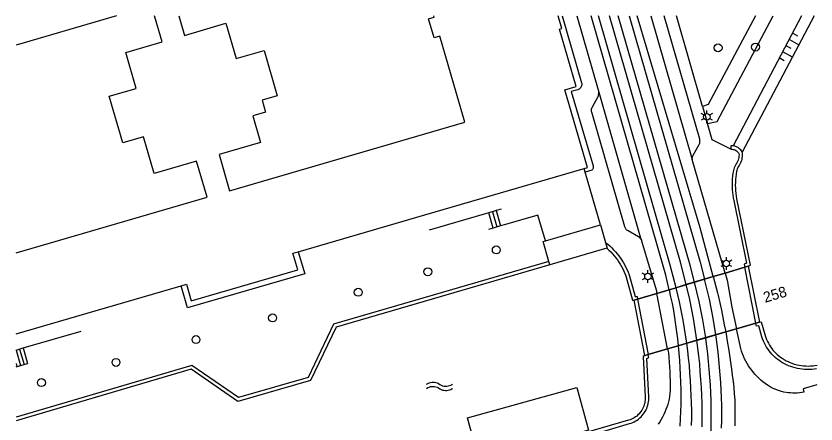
# Model space of a CAD drawing. Extents: x 122462 to 123306, y 485548 to 486417.
# Drawn here: x 122462 to 122575, y 486359.4 to 486417 of the extents above; entities that cross this region are included whole.
import ezdxf

# ---------------------------------------------------------------- set-up
doc = ezdxf.new("R2010")
doc.units = 0
for name, color, linetype in [('Level 1', 7, 'Continuous'), ('Level 12', 7, 'Continuous'), ('Level 14', 7, 'Continuous'), ('Level 15', 7, 'Continuous'), ('Level 16', 7, 'Continuous'), ('Level 17', 7, 'Continuous'), ('Level 2', 7, 'Continuous'), ('Level 21', 7, 'Continuous'), ('Level 22', 7, 'Continuous'), ('Level 23', 7, 'Continuous'), ('Level 30', 7, 'Continuous'), ('Level 31', 7, 'Continuous'), ('Level 33', 7, 'Continuous'), ('Level 37', 7, 'Continuous'), ('Level 50', 7, 'Continuous'), ('Level 53', 7, 'Continuous'), ('Level 55', 7, 'Continuous'), ('Level 57', 7, 'Continuous'), ('Level 61', 7, 'Continuous')]:
    doc.layers.add(name, color=color, linetype=linetype)

msp = doc.modelspace()

# ---------------------------------------------------------------- linework, layer by layer
at = {"layer": 'Level 1'}
for points in [[(122462.03, 486383.55), (122489.02, 486391.39), (122487.54, 486396.48), (122481.54, 486394.73), (122480.03, 486399.92), (122477.11, 486399.07), (122475.2, 486405.64), (122479, 486406.74), (122477.52, 486411.82), (122482.65, 486413.31), (122481.59, 486416.96)], [(122476.21, 486416.96), (122462.03, 486412.84)], [(122485.03, 486416.96), (122485.82, 486414.23), (122491.67, 486415.93), (122493.12, 486410.95), (122497.07, 486412.1), (122498.93, 486405.69), (122496.79, 486405.07), (122497.28, 486403.39), (122495.47, 486402.87), (122496.56, 486399.1), (122490.71, 486397.4), (122492.19, 486392.31)], [(122492.19, 486392.31), (122525.41, 486401.96), (122521.88, 486414.12), (122521.06, 486413.88), (122520.27, 486416.57), (122521.1, 486416.81), (122521.05, 486416.96)], [(122542.28, 486395.43), (122542.74, 486395.56), (122539.55, 486406.55), (122541.14, 486407.01), (122538.79, 486415.09), (122539.11, 486415.18), (122538.59, 486416.96)], [(122501.9, 486383.7), (122519.77, 486388.89), (122542.28, 486395.43)], [(122485.34, 486378.89), (122486.11, 486379.12), (122486.79, 486376.76), (122501.81, 486381.12), (122501.13, 486383.48), (122501.9, 486383.7)], [(122462.03, 486372.12), (122470.62, 486374.62), (122485.34, 486378.89)]]:
    msp.add_lwpolyline(points, dxfattribs=at)
at = {"layer": 'Level 12'}
msp.add_lwpolyline([(122527.43, 486354.23), (122525.77, 486360.27), (122541.21, 486364.53), (122542.87, 486358.49), (122527.43, 486354.23)], dxfattribs=at)
at = {"layer": 'Level 14'}
for p, q in [((122562.16, 486380.67), (122560.49, 486380.18)), ((122564.94, 486381.5), (122562.16, 486380.67)), ((122560.49, 486380.18), (122556.69, 486379.05)), ((122554.28, 486378.33), (122552.54, 486377.81)), ((122555.27, 486378.62), (122554.28, 486378.33)), ((122556.69, 486379.05), (122555.27, 486378.62)), ((122552.54, 486377.81), (122549.82, 486377.01)), ((122562.25, 486372.37), (122563.79, 486372.82)), ((122563.79, 486372.82), (122566.53, 486373.62)), ((122556.75, 486370.77), (122559.43, 486371.55)), ((122559.43, 486371.55), (122560.86, 486371.97)), ((122560.86, 486371.97), (122562.25, 486372.37)), ((122554.05, 486369.98), (122555.54, 486370.41)), ((122555.54, 486370.41), (122556.75, 486370.77)), ((122551.32, 486369.18), (122554.05, 486369.98))]:
    msp.add_line(p, q, dxfattribs=at)
at = {"layer": 'Level 15'}
for points in [[(122563.33, 486398.63), (122563.17, 486398.65), (122562.97, 486398.65), (122563, 486398.15)], [(122564.6, 486397.73), (122564.57, 486397.79), (122564.48, 486397.93), (122564.37, 486398.06), (122564.26, 486398.18), (122564.13, 486398.29), (122564, 486398.38), (122563.86, 486398.46), (122563.7, 486398.53), (122563.55, 486398.58), (122563.39, 486398.62), (122563.33, 486398.63)], [(122563, 486398.15), (122563.14, 486398.15), (122563.27, 486398.14), (122563.4, 486398.11), (122563.53, 486398.07), (122563.65, 486398.01), (122563.77, 486397.94), (122563.88, 486397.85), (122563.97, 486397.76), (122564.06, 486397.65), (122564.13, 486397.54), (122564.14, 486397.35), (122564.12, 486397.16), (122564.1, 486396.97), (122564.05, 486396.78), (122564, 486396.6), (122563.92, 486396.42), (122563.84, 486396.25), (122563.72, 486396.09), (122563.62, 486395.91), (122563.53, 486395.72), (122563.45, 486395.53), (122563.39, 486395.34), (122563.34, 486395.14), (122563.28, 486394.76), (122563.23, 486394.38), (122563.19, 486393.99), (122563.17, 486393.61), (122563.16, 486393.22), (122563.16, 486392.84), (122563.18, 486392.45), (122563.21, 486392.07), (122563.26, 486391.69), (122563.31, 486391.31), (122563.38, 486390.93), (122565.17, 486382.08), (122564.85, 486381.94), (122564.94, 486381.5)], [(122565.42, 486381.64), (122565.74, 486381.78), (122563.84, 486391.16), (122563.78, 486391.55), (122563.73, 486391.93), (122563.69, 486392.32), (122563.67, 486392.71), (122563.66, 486393.1), (122563.67, 486393.49), (122563.69, 486393.89), (122563.72, 486394.27), (122563.77, 486394.66), (122563.84, 486395.05), (122563.87, 486395.21), (122563.92, 486395.37), (122563.98, 486395.52), (122564.06, 486395.67), (122564.17, 486395.83), (122564.27, 486396), (122564.36, 486396.17), (122564.44, 486396.36), (122564.5, 486396.54), (122564.56, 486396.73), (122564.6, 486396.92), (122564.62, 486397.11), (122564.64, 486397.29), (122564.63, 486397.47), (122564.62, 486397.65), (122564.6, 486397.73)], [(122545.3, 486385), (122545.59, 486384.76), (122545.88, 486384.51), (122546.16, 486384.24), (122546.42, 486383.97), (122546.68, 486383.69), (122546.93, 486383.4), (122547.16, 486383.1), (122547.39, 486382.79), (122547.6, 486382.48), (122547.8, 486382.15), (122547.99, 486381.82), (122548.17, 486381.49), (122548.33, 486381.14), (122548.48, 486380.79), (122548.62, 486380.44), (122549.45, 486377.37), (122549.75, 486377.39), (122549.82, 486377.01)], [(122545.49, 486384.18), (122545.76, 486383.93), (122546.02, 486383.67), (122546.27, 486383.4), (122546.51, 486383.12), (122546.74, 486382.83), (122546.96, 486382.54), (122547.16, 486382.23), (122547.36, 486381.92), (122547.54, 486381.6), (122547.71, 486381.28), (122547.87, 486380.95), (122548.01, 486380.61), (122548.15, 486380.27), (122549.08, 486376.85), (122549.34, 486376.86)], [(122537.28, 486382.33), (122506.89, 486373.46), (122503.27, 486365.93), (122493.47, 486363.11), (122486.85, 486367.65), (122462.03, 486360.33)], [(122537.42, 486381.85), (122507.24, 486373.04), (122503.62, 486365.51), (122493.38, 486362.56), (122486.76, 486367.1), (122462.03, 486359.81)], [(122567.01, 486373.77), (122567.26, 486373.82), (122567.83, 486371.85), (122567.92, 486371.58), (122568.03, 486371.31), (122568.15, 486371.04), (122568.28, 486370.78), (122568.43, 486370.53), (122568.58, 486370.29), (122568.75, 486370.05), (122568.93, 486369.82), (122569.12, 486369.6), (122569.32, 486369.39), (122569.54, 486369.19), (122569.76, 486369), (122569.99, 486368.82), (122570.22, 486368.65), (122570.5, 486368.48), (122570.78, 486368.32), (122571.07, 486368.18), (122571.37, 486368.05), (122571.67, 486367.94), (122571.98, 486367.84), (122572.29, 486367.75), (122572.61, 486367.68), (122572.93, 486367.63), (122573.25, 486367.59), (122573.57, 486367.57), (122573.89, 486367.56), (122574.22, 486367.57), (122574.54, 486367.6), (122574.86, 486367.64), (122575.18, 486367.7)], [(122575.07, 486367.16), (122574.74, 486367.12), (122574.4, 486367.08), (122574.07, 486367.07), (122573.73, 486367.06), (122573.39, 486367.08), (122573.06, 486367.11), (122572.72, 486367.15), (122572.39, 486367.22), (122572.06, 486367.29), (122571.74, 486367.38), (122571.44, 486367.48), (122571.14, 486367.6), (122570.84, 486367.72), (122570.56, 486367.87), (122570.28, 486368.02), (122570.01, 486368.19), (122569.75, 486368.37), (122569.49, 486368.57), (122569.25, 486368.77), (122569.01, 486368.99), (122568.79, 486369.22), (122568.58, 486369.46), (122568.38, 486369.71), (122568.19, 486369.97), (122568.02, 486370.24), (122567.86, 486370.52), (122567.71, 486370.8), (122567.58, 486371.09), (122567.46, 486371.39), (122567.35, 486371.69), (122566.91, 486373.23), (122566.62, 486373.17), (122566.53, 486373.62)], [(122550.84, 486369.04), (122550.58, 486368.92), (122550.88, 486363.2), (122550.89, 486362.98), (122550.88, 486362.77), (122550.85, 486362.55), (122550.81, 486362.34), (122550.76, 486362.12), (122550.69, 486361.92), (122550.61, 486361.72), (122550.51, 486361.52), (122550.41, 486361.33), (122550.29, 486361.15), (122550.15, 486360.98), (122550.01, 486360.81), (122549.86, 486360.66), (122549.69, 486360.51), (122549.52, 486360.38), (122549.34, 486360.26), (122549.15, 486360.15), (122548.95, 486360.06), (122548.75, 486359.98), (122548.54, 486359.91), (122503.44, 486346.79)], [(122544.92, 486358.34), (122548.68, 486359.43), (122548.91, 486359.5), (122549.13, 486359.59), (122549.35, 486359.69), (122549.56, 486359.81), (122549.76, 486359.94), (122549.95, 486360.08), (122550.14, 486360.24), (122550.31, 486360.4), (122550.47, 486360.58), (122550.62, 486360.76), (122550.76, 486360.96), (122550.89, 486361.16), (122551, 486361.37), (122551.1, 486361.59), (122551.18, 486361.81), (122551.25, 486362.04), (122551.31, 486362.28), (122551.35, 486362.51), (122551.38, 486362.75), (122551.39, 486362.99), (122551.38, 486363.23), (122551.1, 486368.61), (122551.4, 486368.75), (122551.32, 486369.18)]]:
    msp.add_lwpolyline(points, dxfattribs=at)
at = {"layer": 'Level 16'}
for p, q in [((122565.42, 486381.64), (122564.94, 486381.5)), ((122549.82, 486377.01), (122549.34, 486376.86)), ((122566.53, 486373.62), (122567.01, 486373.77)), ((122550.84, 486369.04), (122551.32, 486369.18))]:
    msp.add_line(p, q, dxfattribs=at)
at = {"layer": 'Level 17'}
for p, q in [((122574.73, 486416.96), (122564.6, 486397.73)), ((122544.34, 486406.21), (122550.26, 486385.48)), ((122558.98, 486404.21), (122559.68, 486401.81)), ((122562.16, 486380.67), (122557.54, 486396.72)), ((122560.49, 486380.18), (122562.16, 486380.67)), ((122562.16, 486380.67), (122564.94, 486381.5)), ((122557.87, 486379.4), (122559.28, 486379.82)), ((122559.28, 486379.82), (122560.49, 486380.18)), ((122552.54, 486377.81), (122554.28, 486378.33)), ((122554.28, 486378.33), (122557.87, 486379.4)), ((122549.82, 486377.01), (122552.54, 486377.81)), ((122554.05, 486369.98), (122552.54, 486377.81)), ((122563.79, 486372.82), (122562.25, 486372.37)), ((122566.53, 486373.62), (122563.79, 486372.82)), ((122562.25, 486372.37), (122558.19, 486371.19)), ((122555.54, 486370.41), (122554.05, 486369.98)), ((122558.19, 486371.19), (122555.54, 486370.41)), ((122554.05, 486369.98), (122551.32, 486369.18))]:
    msp.add_line(p, q, dxfattribs=at)
for points in [[(122541.21, 486416.96), (122544.34, 486406.21)], [(122554.28, 486378.33), (122554.04, 486379.36), (122553.79, 486380.39), (122553.53, 486381.38), (122543.27, 486416.96)], [(122560.49, 486380.18), (122558.63, 486387.07), (122549.76, 486416.96)], [(122551.69, 486416.96), (122557.54, 486396.72)], [(122557.54, 486396.72), (122557.54, 486396.84), (122557.56, 486396.97), (122557.58, 486397.1), (122557.62, 486397.22), (122557.67, 486397.33), (122558.49, 486398.81), (122558.54, 486398.91), (122558.58, 486399.02), (122558.6, 486399.12), (122558.62, 486399.24), (122558.62, 486399.35), (122558.6, 486399.46), (122558.58, 486399.57), (122553.55, 486416.96)], [(122558.98, 486404.21), (122555.3, 486416.96)], [(122566.44, 486416.96), (122559.79, 486404.45), (122558.98, 486404.21)], [(122559.68, 486401.81), (122561.06, 486402.08), (122568.96, 486416.96)], [(122572.95, 486416.96), (122563.33, 486398.63)], [(122550.26, 486385.48), (122550.19, 486385.57), (122550.11, 486385.66), (122550.02, 486385.74), (122549.92, 486385.8), (122548.47, 486386.62), (122548.38, 486386.68), (122548.29, 486386.75), (122548.22, 486386.83), (122548.15, 486386.92), (122548.09, 486387.01), (122548.04, 486387.11), (122548, 486387.21), (122543.35, 486403.39), (122543.32, 486403.5), (122543.31, 486403.61), (122543.31, 486403.72), (122543.32, 486403.83), (122543.35, 486403.93), (122543.38, 486404.04), (122543.43, 486404.14), (122544.22, 486405.6), (122544.27, 486405.71), (122544.3, 486405.83), (122544.33, 486405.96), (122544.34, 486406.08), (122544.34, 486406.21)], [(122563, 486398.15), (122560.35, 486399.47), (122559.68, 486401.81)], [(122550.26, 486385.48), (122550.34, 486385.33), (122550.38, 486385.22), (122552.44, 486378.31), (122552.54, 486377.81)], [(122562.16, 486380.67), (122562.44, 486379.7), (122563.14, 486375.89), (122563.79, 486372.82)], [(122560.49, 486380.18), (122561.11, 486377.89), (122561.2, 486377.5), (122561.43, 486376.48), (122561.65, 486375.46), (122561.86, 486374.43), (122562.06, 486373.4), (122562.25, 486372.37)], [(122554.28, 486378.33), (122554.48, 486377.35), (122554.68, 486376.37), (122554.86, 486375.38), (122555.02, 486374.39), (122555.18, 486373.4), (122555.31, 486372.41), (122555.44, 486371.41), (122555.54, 486370.41)], [(122575.1, 486364.92), (122573.19, 486364.36), (122573.3, 486363.87), (122572.99, 486363.82), (122572.67, 486363.78), (122572.36, 486363.75), (122572.04, 486363.74), (122571.72, 486363.74), (122571.4, 486363.76), (122571.09, 486363.79), (122570.77, 486363.83), (122570.46, 486363.89), (122570.15, 486363.97), (122569.85, 486364.06), (122569.55, 486364.16), (122569.25, 486364.28), (122568.97, 486364.41), (122568.68, 486364.55), (122568.41, 486364.71), (122568.14, 486364.88), (122567.83, 486365.1), (122567.52, 486365.33), (122567.23, 486365.58), (122566.95, 486365.84), (122566.68, 486366.1), (122566.42, 486366.38), (122566.17, 486366.67), (122565.93, 486366.97), (122565.7, 486367.28), (122565.49, 486367.6), (122565.29, 486367.93), (122565.1, 486368.26), (122564.93, 486368.6), (122564.77, 486368.95), (122564.63, 486369.3), (122564.5, 486369.66), (122564.38, 486370.03), (122563.79, 486372.82)], [(122562.25, 486372.37), (122562.48, 486371.07), (122562.69, 486369.76), (122562.89, 486368.45), (122563.08, 486367.13), (122563.19, 486366.26), (122563.29, 486365.4), (122563.38, 486364.52), (122563.45, 486363.65), (122563.52, 486362.78), (122563.53, 486362.36), (122563.55, 486361.28), (122563.55, 486360.2), (122563.54, 486359.13)], [(122555.54, 486370.41), (122555.64, 486369.39), (122555.72, 486368.36), (122555.79, 486367.33), (122555.84, 486366.3), (122555.88, 486365.27), (122555.9, 486364.23), (122555.91, 486363.2), (122555.9, 486362.17), (122555.87, 486361.14), (122555.83, 486360.11), (122555.78, 486359.08)], [(122554.05, 486369.98), (122554.16, 486369.42), (122554.23, 486368.77), (122554.29, 486368.11), (122554.33, 486367.46), (122554.36, 486366.81), (122554.38, 486366.15), (122554.39, 486365.5), (122554.41, 486365.05), (122554.41, 486364.61), (122554.4, 486364.16), (122554.37, 486363.72), (122554.33, 486363.27), (122554.26, 486362.89), (122554.17, 486362.52), (122554.06, 486362.14), (122553.94, 486361.78), (122553.81, 486361.41), (122553.66, 486361.06), (122553.5, 486360.71), (122553.33, 486360.36), (122553.14, 486360.02), (122552.94, 486359.7), (122552.72, 486359.37)]]:
    msp.add_lwpolyline(points, dxfattribs=at)
at = {"layer": 'Level 2'}
for p, q in [((122536.79, 486385.24), (122544.58, 486387.49)), ((122544.58, 486387.49), (122545.3, 486385)), ((122545.49, 486384.18), (122537.42, 486381.85)), ((122537.42, 486381.85), (122537.28, 486382.33))]:
    msp.add_line(p, q, dxfattribs=at)
for points in [[(122537.28, 486382.33), (122536.47, 486385.15), (122536.79, 486385.24)], [(122545.3, 486385), (122545.53, 486384.19), (122545.49, 486384.18)]]:
    msp.add_lwpolyline(points, dxfattribs=at)
at = {"layer": 'Level 21'}
for p, q in [((122566.53, 486373.62), (122564.94, 486381.5)), ((122549.82, 486377.01), (122551.32, 486369.18))]:
    msp.add_line(p, q, dxfattribs=at)
for points in [[(122564.94, 486381.5), (122565.42, 486381.64), (122567.01, 486373.77), (122566.53, 486373.62)], [(122551.32, 486369.18), (122550.84, 486369.04), (122549.34, 486376.86), (122549.82, 486377.01)]]:
    msp.add_lwpolyline(points, dxfattribs=at)
at = {"layer": 'Level 22'}
for p, q in [((122542.42, 486394.92), (122542.28, 486395.43)), ((122544.58, 486387.49), (122542.42, 486394.92)), ((122530.54, 486389.7), (122529.82, 486389.49)), ((122529.82, 486389.49), (122528.81, 486389.19)), ((122530.44, 486387.33), (122529.43, 486387.04)), ((122529.43, 486387.04), (122528.76, 486386.85)), ((122463.03, 486370.11), (122471.23, 486372.49)), ((122462.03, 486369.81), (122463.03, 486370.11)), ((122462.03, 486367.45), (122463.67, 486367.92))]:
    msp.add_line(p, q, dxfattribs=at)
for points in [[(122528.81, 486389.19), (122528.14, 486389), (122520.39, 486386.75)], [(122536.79, 486385.24), (122535.74, 486388.86), (122531.16, 486387.54), (122530.44, 486387.33)]]:
    msp.add_lwpolyline(points, dxfattribs=at)
at = {"layer": 'Level 23'}
msp.add_lwpolyline([(122539.17, 486416.96), (122541.89, 486407.55), (122541.92, 486407.44), (122541.92, 486407.33), (122541.92, 486407.21), (122541.89, 486407.1), (122541.85, 486406.99), (122541.8, 486406.89), (122541.73, 486406.8), (122541.65, 486406.72), (122541.56, 486406.65), (122541.46, 486406.59), (122541.36, 486406.55), (122540.44, 486406.32), (122543.52, 486395.82), (122543.55, 486395.73), (122543.56, 486395.65), (122543.56, 486395.56), (122543.54, 486395.47), (122543.51, 486395.39), (122543.46, 486395.32), (122543.4, 486395.26), (122543.33, 486395.2), (122542.42, 486394.92)], dxfattribs=at)
at = {"layer": 'Level 30'}
msp.add_lwpolyline([(122501.9, 486383.7), (122502.8, 486380.58), (122486.25, 486375.77), (122485.34, 486378.89)], dxfattribs=at)
at = {"layer": 'Level 31'}
for p, q in [((122529.43, 486387.04), (122528.81, 486389.19)), ((122529.82, 486389.49), (122530.44, 486387.33)), ((122463.03, 486370.11), (122463.67, 486367.92))]:
    msp.add_line(p, q, dxfattribs=at)
at = {"layer": 'Level 33'}
for p, q in [((122529.31, 486389.34), (122529.94, 486387.19)), ((122462.03, 486369.8), (122462.66, 486367.63)), ((122462.53, 486369.96), (122463.16, 486367.78)), ((122462.03, 486367.92), (122462.16, 486367.48))]:
    msp.add_line(p, q, dxfattribs=at)
at = {"layer": 'Level 37'}
for points in [[(122555.27, 486378.62), (122554.43, 486381.81), (122544.28, 486416.96)], [(122556.69, 486379.05), (122555.85, 486382.22), (122545.82, 486416.96)], [(122557.87, 486379.4), (122557.22, 486381.79), (122547.06, 486416.96)], [(122548.6, 486416.96), (122558.64, 486382.2), (122559.28, 486379.82)], [(122560.86, 486371.97), (122560.48, 486374.33), (122559.96, 486376.98), (122559.28, 486379.82)], [(122556.75, 486370.77), (122556.24, 486374.03), (122555.73, 486376.64), (122555.27, 486378.62)], [(122558.19, 486371.19), (122557.7, 486374.29), (122557.18, 486376.95), (122556.69, 486379.05)], [(122559.43, 486371.55), (122559.02, 486374.07), (122558.51, 486376.66), (122557.87, 486379.4)], [(122560.19, 486358.29), (122560.21, 486359.39), (122560.22, 486360.49), (122560.22, 486361.59), (122560.19, 486362.69), (122560.15, 486363.79), (122560.1, 486364.89), (122560.03, 486365.99), (122559.94, 486367.09), (122559.84, 486368.18), (122559.72, 486369.28), (122559.59, 486370.37), (122559.44, 486371.46), (122559.43, 486371.55)], [(122561.68, 486358.78), (122561.7, 486359.86), (122561.7, 486360.94), (122561.69, 486362.02), (122561.66, 486363.09), (122561.62, 486364.17), (122561.56, 486365.24), (122561.49, 486366.32), (122561.4, 486367.39), (122561.3, 486368.47), (122561.18, 486369.54), (122561.05, 486370.61), (122560.91, 486371.67), (122560.86, 486371.97)], [(122557.44, 486359.19), (122557.45, 486360.24), (122557.45, 486361.3), (122557.43, 486362.35), (122557.4, 486363.41), (122557.35, 486364.46), (122557.29, 486365.52), (122557.21, 486366.57), (122557.12, 486367.62), (122557.01, 486368.67), (122556.89, 486369.72), (122556.75, 486370.77)], [(122558.92, 486358.98), (122558.93, 486360.1), (122558.93, 486361.21), (122558.91, 486362.32), (122558.87, 486363.43), (122558.82, 486364.54), (122558.76, 486365.65), (122558.67, 486366.76), (122558.58, 486367.87), (122558.46, 486368.98), (122558.33, 486370.08), (122558.19, 486371.19)]]:
    msp.add_lwpolyline(points, dxfattribs=at)
at = {"layer": 'Level 50'}
for p, q in [((122559.2, 486402.96), (122558.81, 486403.18)), ((122559.59, 486403.18), (122559.59, 486403.63)), ((122560.37, 486403.18), (122559.98, 486402.96)), ((122559.2, 486402.51), (122558.81, 486402.28)), ((122559.59, 486401.83), (122559.59, 486402.28)), ((122560.37, 486402.28), (122559.98, 486402.51)), ((122562.35, 486382.49), (122562.35, 486382.93)), ((122561.96, 486382.26), (122561.57, 486382.49)), ((122561.96, 486381.81), (122561.57, 486381.59)), ((122563.12, 486382.49), (122562.74, 486382.26)), ((122563.12, 486381.59), (122562.74, 486381.81)), ((122550.87, 486380.43), (122550.48, 486380.65)), ((122551.26, 486380.65), (122551.26, 486381.1)), ((122552.04, 486380.65), (122551.65, 486380.43)), ((122562.35, 486381.14), (122562.35, 486381.59)), ((122550.87, 486379.98), (122550.48, 486379.75)), ((122551.26, 486379.3), (122551.26, 486379.75)), ((122552.04, 486379.75), (122551.65, 486379.98))]:
    msp.add_line(p, q, dxfattribs=at)
for centre in [(122559.59, 486402.73), (122562.35, 486382.03), (122551.26, 486380.2)]:
    msp.add_circle(centre, 0.45, dxfattribs=at)
at = {"layer": 'Level 53'}
for centre in [(122561.18, 486412.47), (122566.46, 486412.58), (122529.86, 486383.95), (122520.19, 486380.87), (122510.36, 486377.98), (122498.26, 486374.35), (122487.45, 486371.29), (122476.15, 486368.07), (122465.62, 486365.23)]:
    msp.add_circle(centre, 0.56, dxfattribs=at)
at = {"layer": 'Level 55'}
for points in [[(122520, 486365.01), (122520.19, 486365.12), (122520.38, 486365.2), (122520.57, 486365.26), (122520.76, 486365.29), (122520.95, 486365.29), (122521.14, 486365.28), (122521.33, 486365.24), (122521.52, 486365.17), (122521.71, 486365.08), (122521.9, 486364.95), (122522.09, 486364.85), (122522.28, 486364.78), (122522.47, 486364.74), (122522.66, 486364.72), (122522.85, 486364.72), (122523.04, 486364.75), (122523.23, 486364.8), (122523.42, 486364.87), (122523.61, 486364.98), (122523.65, 486365)], [(122520, 486364.41), (122520.19, 486364.52), (122520.38, 486364.6), (122520.57, 486364.66), (122520.76, 486364.69), (122520.95, 486364.69), (122521.14, 486364.68), (122521.33, 486364.64), (122521.52, 486364.57), (122521.71, 486364.48), (122521.9, 486364.35), (122522.09, 486364.25), (122522.28, 486364.18), (122522.47, 486364.14), (122522.66, 486364.12), (122522.85, 486364.12), (122523.04, 486364.15), (122523.23, 486364.2), (122523.42, 486364.27), (122523.61, 486364.38), (122523.65, 486364.4)]]:
    msp.add_lwpolyline(points, dxfattribs=at)
at = {"layer": 'Level 57'}
for p, q in [((122571.72, 486414.53), (122572.4, 486414.15)), ((122571.24, 486413.66), (122572.6, 486412.91)), ((122570.76, 486412.8), (122571.45, 486412.42)), ((122569.81, 486411.08), (122570.49, 486410.7)), ((122570.29, 486411.94), (122571.65, 486411.18))]:
    msp.add_line(p, q, dxfattribs=at)

# ---------------------------------------------------------------- texts
at = {"layer": 'Level 61'}
msp.add_text('258', height=1.5, rotation=16.3019, dxfattribs=at).set_placement((122567.81, 486376.48))

doc.saveas('drawing.dxf')
